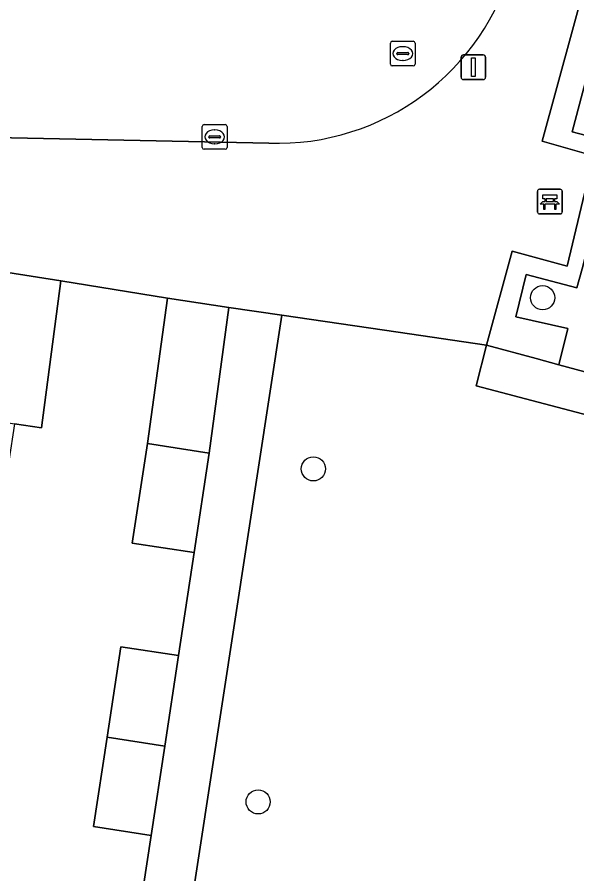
# Model space of a CAD drawing. Extents: x 161084 to 161928, y 385354 to 386522.
# Drawn here: x 161771.31 to 161793.98, y 385605.07 to 385639.75 of the extents above; entities that cross this region are included whole.
import ezdxf

# ---------------------------------------------------------------- set-up
doc = ezdxf.new("R2010")
doc.units = 0
for name, color, linetype in [('IMGEO_Bank', 7, 'Continuous'), ('IMGEO_Boom', 7, 'Continuous'), ('IMGEO_Erf', 7, 'Continuous'), ('IMGEO_Groenvoorziening', 7, 'Continuous'), ('IMGEO_Kolk', 7, 'Continuous'), ('IMGEO_Lichtmast', 7, 'Continuous'), ('IMGEO_Muur', 7, 'Continuous'), ('IMGEO_Pand', 7, 'Continuous'), ('IMGEO_Rijbaan_lokaal_open', 7, 'Continuous'), ('IMGEO_Rioolput', 7, 'Continuous'), ('IMGEO_Voetpad_open', 7, 'Continuous')]:
    doc.layers.add(name, color=color, linetype=linetype)

msp = doc.modelspace()

# ---------------------------------------------------------------- linework, layer by layer
at = {"layer": 'IMGEO_Bank'}
for p, q in [((161792.383, 385631.86), (161792.383, 385632.701)), ((161792.383, 385632.701), (161792.383, 385631.86)), ((161792.458, 385632.785), (161793.299, 385632.785)), ((161793.299, 385632.785), (161792.458, 385632.785)), ((161793.383, 385632.71), (161793.383, 385631.869)), ((161793.383, 385631.869), (161793.383, 385632.71)), ((161792.692, 385632.291), (161792.692, 385632.397)), ((161792.736, 385632.397), (161792.736, 385632.291)), ((161793.024, 385632.403), (161792.742, 385632.403)), ((161792.742, 385632.285), (161793.024, 385632.285)), ((161793.03, 385632.291), (161793.03, 385632.397)), ((161793.074, 385632.397), (161793.074, 385632.291)), ((161793.08, 385632.183), (161792.687, 385632.183)), ((161793.308, 385631.785), (161792.467, 385631.785)), ((161792.467, 385631.785), (161793.308, 385631.785))]:
    msp.add_line(p, q, dxfattribs=at)
for points in [[(161792.63, 385632.183), (161792.488, 385632.183), (161792.6, 385632.285), (161792.686, 385632.285)], [(161792.686, 385632.403), (161792.6, 385632.403), (161792.6, 385632.564), (161793.163, 385632.564), (161793.163, 385632.403), (161793.08, 385632.403)], [(161793.08, 385632.285), (161793.163, 385632.285), (161793.275, 385632.183), (161793.136, 385632.183)], [(161792.68, 385632.176), (161792.68, 385631.969), (161792.637, 385631.969), (161792.637, 385632.176)], [(161793.13, 385632.176), (161793.13, 385631.969), (161793.086, 385631.969), (161793.086, 385632.176)]]:
    msp.add_lwpolyline(points, dxfattribs=at)
for centre, radius, start, end in [((161792.461, 385632.707), 0.0779, 92.4484, 184.2845), ((161792.461, 385632.707), 0.0779, 92.4484, 184.2845), ((161793.305, 385632.707), 0.0779, 2.4484, 94.2845), ((161793.305, 385632.707), 0.0779, 2.4484, 94.2845), ((161792.685, 385632.396), 0.00671, 2.8957, 87.1043), ((161792.685, 385632.292), 0.00671, 272.8957, 357.1043), ((161792.742, 385632.396), 0.00671, 92.8957, 177.1043), ((161792.742, 385632.292), 0.00671, 182.8957, 267.1043), ((161793.024, 385632.396), 0.00671, 2.8957, 87.1043), ((161793.024, 385632.292), 0.00671, 272.8957, 357.1043), ((161793.081, 385632.396), 0.00671, 92.8957, 177.1043), ((161793.081, 385632.292), 0.00671, 182.8957, 267.1043), ((161792.63, 385632.176), 0.00671, 2.8957, 87.1043), ((161792.687, 385632.176), 0.00671, 92.8957, 177.1043), ((161793.079, 385632.176), 0.00671, 2.8957, 87.1043), ((161793.136, 385632.176), 0.00671, 92.8957, 177.1043), ((161792.461, 385631.863), 0.0779, 182.4484, 274.2845), ((161792.461, 385631.863), 0.0779, 182.4484, 274.2845), ((161793.305, 385631.863), 0.0779, 272.4484, 4.2845), ((161793.305, 385631.863), 0.0779, 272.4484, 4.2845)]:
    msp.add_arc(centre, radius, start, end, dxfattribs=at)
at = {"layer": 'IMGEO_Boom'}
for centre in [(161792.59, 385628.394), (161783.304, 385621.465), (161781.068, 385607.981)]:
    msp.add_circle(centre, 0.489, dxfattribs=at)
at = {"layer": 'IMGEO_Erf'}
msp.add_lwpolyline([(161776.119, 385602.562), (161776.737, 385606.625), (161774.404, 385606.98), (161774.954, 385610.597), (161775.51, 385614.257), (161777.843, 385613.902), (161778.471, 385618.075), (161775.97, 385618.457), (161776.585, 385622.487), (161777.397, 385628.373), (161773.082, 385629.071), (161772.294, 385623.123), (161771.199, 385623.292), (161770.739, 385620.271), (161769.659, 385620.436), (161769.218, 385617.54), (161768.314, 385611.609), (161767.411, 385605.677), (161766.515, 385599.795)], dxfattribs=at)
at = {"layer": 'IMGEO_Groenvoorziening'}
for points in [[(161797.155, 385643.154), (161795.03, 385643.74), (161792.568, 385634.731), (161794.649, 385634.133), (161793.579, 385629.678), (161791.351, 385630.28), (161790.31, 385626.472), (161792.331, 385625.927), (161793.245, 385625.68), (161793.611, 385627.142), (161791.498, 385627.619), (161791.921, 385629.331), (161793.969, 385628.8), (161794.189, 385629.568), (161795.489, 385634.671), (161793.788, 385635.104), (161795.698, 385642.353), (161796.882, 385642.02)], [(161810.788, 385639.393), (161797.155, 385643.154), (161796.882, 385642.02), (161795.698, 385642.353), (161793.788, 385635.104), (161795.489, 385634.671), (161794.189, 385629.568), (161793.969, 385628.8), (161791.921, 385629.331), (161791.498, 385627.619), (161793.611, 385627.142), (161793.245, 385625.68), (161805.726, 385622.313)], [(161805.27, 385620.775), (161789.899, 385624.833), (161790.31, 385626.472), (161786.741, 385626.995), (161782.033, 385627.684), (161773.386, 385571.42), (161773.877, 385571.344), (161777.482, 385570.79), (161778.873, 385580.217), (161792.543, 385577.832), (161794.539, 385584.566), (161796.185, 385590.122), (161797.834, 385595.686)]]:
    msp.add_lwpolyline(points, close=True, dxfattribs=at)
at = {"layer": 'IMGEO_Kolk'}
for p, q in [((161778.882, 385635.406), (161779.734, 385635.406)), ((161778.807, 385634.48), (161778.807, 385635.332)), ((161779.295, 385635.186), (161779.32, 385635.186)), ((161779.808, 385635.332), (161779.808, 385634.48)), ((161779.066, 385634.9), (161779.066, 385634.912)), ((161779.504, 385634.863), (161779.106, 385634.863)), ((161779.109, 385634.949), (161779.507, 385634.949)), ((161779.55, 385634.912), (161779.55, 385634.9)), ((161779.734, 385634.406), (161778.882, 385634.406)), ((161779.318, 385634.626), (161779.293, 385634.626))]:
    msp.add_line(p, q, dxfattribs=at)
for points in [[(161778.882, 385635.406), (161779.734, 385635.406)], [(161778.807, 385634.48), (161778.807, 385635.332)], [(161779.808, 385635.332), (161779.808, 385634.48)], [(161779.734, 385634.406), (161778.882, 385634.406)]]:
    msp.add_lwpolyline(points, dxfattribs=at)
for centre, radius, start, end in [((161778.884, 385635.33), 0.0765, 91.552, 178.448), ((161778.884, 385635.33), 0.0765, 91.552, 178.448), ((161779.732, 385635.33), 0.0765, 1.552, 88.448), ((161779.732, 385635.33), 0.0765, 1.552, 88.448), ((161779.106, 385634.909), 0.0403, 85.8775, 175.7526), ((161779.103, 385634.899), 0.0366, 178.938, 274.7102), ((161779.507, 385634.906), 0.043, 264.8664, 352.4533), ((161779.511, 385634.911), 0.0386, 1.7309, 96.639), ((161778.884, 385634.482), 0.0765, 181.552, 268.448), ((161778.884, 385634.482), 0.0765, 181.552, 268.448), ((161779.732, 385634.482), 0.0765, 271.552, 358.448), ((161779.732, 385634.482), 0.0765, 271.552, 358.448)]:
    msp.add_arc(centre, radius, start, end, dxfattribs=at)
for centre, major_axis, ratio, start_param, end_param in [((161779.294, 385634.906), (-0.387, 0.002), 0.722429, 4.712389, 7.853982), ((161779.319, 385634.906), (-0.39, 0.002), 0.717154, 1.570796, 4.712389)]:
    msp.add_ellipse(centre, major_axis=major_axis, ratio=ratio, start_param=start_param, end_param=end_param, dxfattribs=at)
at = {"layer": 'IMGEO_Lichtmast'}
for p, q in [((161789.288, 385637.327), (161789.288, 385638.127)), ((161789.288, 385638.127), (161789.288, 385637.327)), ((161789.388, 385638.227), (161790.178, 385638.227)), ((161790.178, 385638.227), (161789.388, 385638.227)), ((161790.278, 385638.127), (161790.278, 385637.327)), ((161790.278, 385637.327), (161790.278, 385638.127)), ((161790.178, 385637.227), (161789.388, 385637.227)), ((161789.388, 385637.227), (161790.178, 385637.227))]:
    msp.add_line(p, q, dxfattribs=at)
msp.add_lwpolyline([(161789.708, 385638.102), (161789.858, 385638.102), (161789.858, 385637.352), (161789.708, 385637.352), (161789.708, 385638.102)], dxfattribs=at)
for centre, start, end in [((161789.388, 385638.127), 90, 180), ((161789.388, 385638.127), 90, 180), ((161790.178, 385638.127), 0, 90), ((161790.178, 385638.127), 360, 90), ((161789.388, 385637.327), 180, 270), ((161789.388, 385637.327), 180, 270), ((161790.178, 385637.327), 270, 0), ((161790.178, 385637.327), 270, 0)]:
    msp.add_arc(centre, 0.1, start, end, dxfattribs=at)
at = {"layer": 'IMGEO_Muur'}
msp.add_lwpolyline([(161773.082, 385629.071), (161777.397, 385628.373)], dxfattribs=at)
at = {"layer": 'IMGEO_Pand'}
for points in [[(161773.082, 385629.071), (161770.935, 385629.418), (161765.764, 385630.206), (161763, 385630.627), (161762.093, 385624.695), (161770.119, 385623.459), (161771.199, 385623.292), (161772.294, 385623.123)], [(161777.397, 385628.373), (161776.585, 385622.487), (161779.086, 385622.106), (161779.887, 385627.999)], [(161776.585, 385622.487), (161775.97, 385618.457), (161778.471, 385618.075), (161779.086, 385622.106)], [(161777.287, 385610.242), (161777.843, 385613.902), (161775.51, 385614.257), (161774.954, 385610.597)], [(161774.954, 385610.597), (161774.404, 385606.98), (161776.737, 385606.625), (161777.287, 385610.242)]]:
    msp.add_lwpolyline(points, close=True, dxfattribs=at)
at = {"layer": 'IMGEO_Rijbaan_lokaal_open'}
msp.add_lwpolyline([(161765.081, 385634.995), (161765.196, 385634.993), (161781.504, 385634.653)], dxfattribs=at)
msp.add_arc((161781.85, 385644.53), 9.883, 267.9951, 345.1066, dxfattribs=at)
at = {"layer": 'IMGEO_Rioolput'}
for p, q in [((161786.425, 385637.853), (161786.425, 385638.705)), ((161786.5, 385638.779), (161787.352, 385638.779)), ((161786.913, 385638.559), (161786.938, 385638.559)), ((161787.426, 385638.705), (161787.426, 385637.853)), ((161786.684, 385638.273), (161786.684, 385638.285)), ((161787.122, 385638.236), (161786.724, 385638.236)), ((161786.727, 385638.322), (161787.125, 385638.322)), ((161787.168, 385638.285), (161787.168, 385638.273)), ((161787.352, 385637.779), (161786.5, 385637.779)), ((161786.936, 385637.999), (161786.911, 385637.999))]:
    msp.add_line(p, q, dxfattribs=at)
for points in [[(161786.425, 385637.853), (161786.425, 385638.705)], [(161786.5, 385638.779), (161787.352, 385638.779)], [(161787.426, 385638.705), (161787.426, 385637.853)], [(161787.352, 385637.779), (161786.5, 385637.779)]]:
    msp.add_lwpolyline(points, dxfattribs=at)
for centre, radius, start, end in [((161786.502, 385638.703), 0.0765, 91.552, 178.448), ((161786.502, 385638.703), 0.0765, 91.552, 178.448), ((161787.35, 385638.703), 0.0765, 1.552, 88.448), ((161787.35, 385638.703), 0.0765, 1.552, 88.448), ((161786.724, 385638.282), 0.0403, 85.8775, 175.7526), ((161786.721, 385638.272), 0.0366, 178.938, 274.7102), ((161787.125, 385638.279), 0.043, 264.8664, 352.4533), ((161787.129, 385638.284), 0.0386, 1.7309, 96.639), ((161786.502, 385637.855), 0.0765, 181.552, 268.448), ((161786.502, 385637.855), 0.0765, 181.552, 268.448), ((161787.35, 385637.855), 0.0765, 271.552, 358.448), ((161787.35, 385637.855), 0.0765, 271.552, 358.448)]:
    msp.add_arc(centre, radius, start, end, dxfattribs=at)
for centre, major_axis, ratio, start_param, end_param in [((161786.912, 385638.279), (-0.387, 0.002), 0.722429, 4.712389, 7.853982), ((161786.937, 385638.279), (-0.39, 0.002), 0.717154, 1.570796, 4.712389)]:
    msp.add_ellipse(centre, major_axis=major_axis, ratio=ratio, start_param=start_param, end_param=end_param, dxfattribs=at)
at = {"layer": 'IMGEO_Voetpad_open'}
for points in [[(161792.568, 385634.731), (161795.03, 385643.74), (161795.455, 385645.294), (161796.193, 385647.993), (161797.575, 385652.798), (161797.499, 385652.827), (161800.27, 385662.971)], [(161781.504, 385634.653), (161765.196, 385634.993), (161765.081, 385634.995)], [(161761.205, 385633.614), (161762.136, 385630.764), (161763, 385630.627), (161765.764, 385630.206), (161770.935, 385629.418), (161773.082, 385629.071), (161777.397, 385628.373), (161779.887, 385627.999), (161782.033, 385627.684), (161786.741, 385626.995), (161790.31, 385626.472), (161791.351, 385630.28), (161793.579, 385629.678), (161794.649, 385634.133), (161792.568, 385634.731)]]:
    msp.add_lwpolyline(points, dxfattribs=at)
for points in [[(161782.033, 385627.684), (161779.887, 385627.999), (161779.086, 385622.106), (161778.471, 385618.075), (161777.843, 385613.902), (161777.287, 385610.242), (161776.737, 385606.625), (161776.119, 385602.562), (161775.499, 385598.484), (161774.881, 385594.416), (161774.32, 385590.728), (161773.696, 385586.62), (161773.07, 385582.502), (161772.508, 385578.805), (161771.867, 385574.591), (161771.416, 385571.723), (161773.386, 385571.42)], [(161793.245, 385625.68), (161792.331, 385625.927), (161790.31, 385626.472), (161789.899, 385624.833), (161805.27, 385620.775), (161805.726, 385622.313)]]:
    msp.add_lwpolyline(points, close=True, dxfattribs=at)
msp.add_arc((161781.85, 385644.53), 9.883, 267.9951, 345.1066, dxfattribs=at)

doc.saveas('drawing.dxf')
